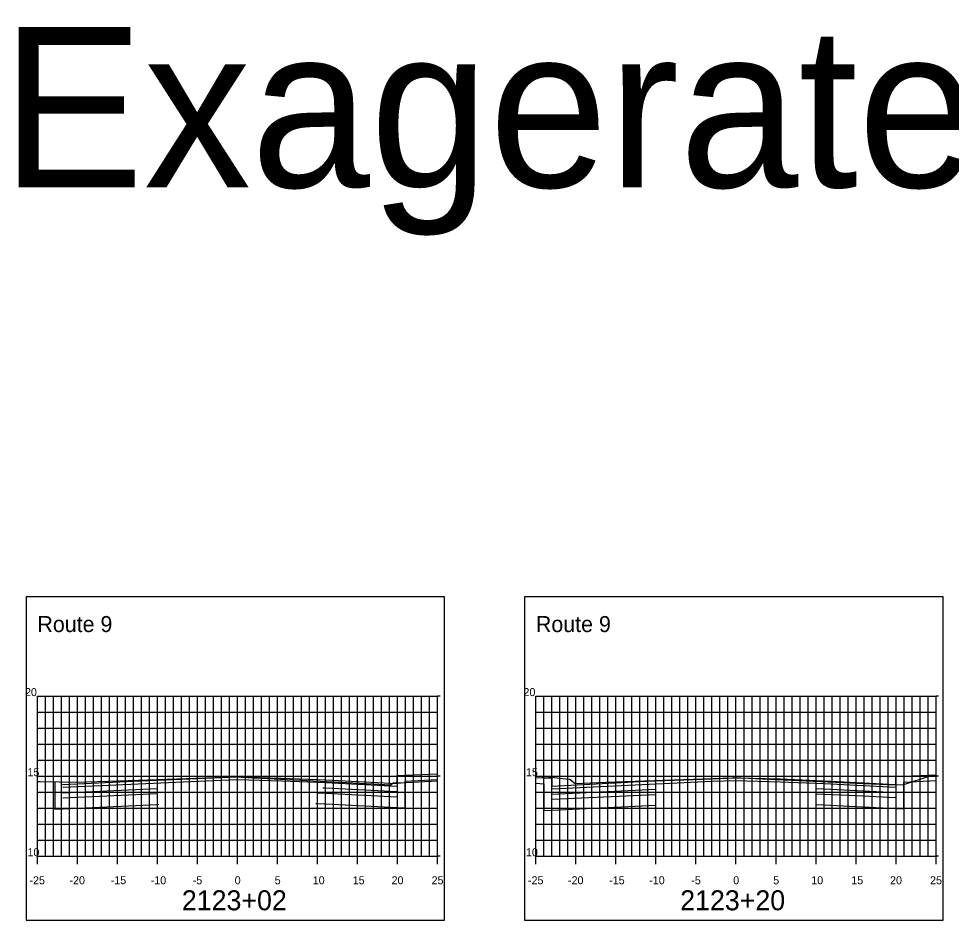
# Model space of a CAD drawing. Extents: x 40011 to 50684, y 49949 to 72236.
# Drawn here: x 40886.3 to 41002.8, y 70294.3 to 70406.9 of the extents above; entities that cross this region are included whole.
import ezdxf

# ---------------------------------------------------------------- set-up
doc = ezdxf.new("R2010")
doc.units = 0
for name, color, linetype in [('1', 7, 'Continuous'), ('51', 7, 'Continuous'), ('52', 7, 'Continuous'), ('53', 7, 'Continuous'), ('54', 7, 'Continuous'), ('55', 7, 'Continuous'), ('57', 7, 'Continuous'), ('58', 7, 'Continuous'), ('59', 7, 'Continuous'), ('Default', 7, 'Continuous')]:
    doc.layers.add(name, color=color, linetype=linetype)

msp = doc.modelspace()

# ---------------------------------------------------------------- linework, layer by layer
at = {"layer": '51'}
for p, q in [((40888.63, 70302.27), (40888.63, 70322.27)), ((40888.63, 70322.27), (40889.63, 70322.27)), ((40938.63, 70302.27), (40938.63, 70322.27)), ((40938.93, 70322.27), (40938.63, 70322.27)), ((40950.91, 70302.27), (40950.91, 70322.27)), ((40950.91, 70322.27), (40951.91, 70322.27)), ((41000.91, 70302.27), (41000.91, 70322.27)), ((41001.21, 70322.27), (41000.91, 70322.27)), ((40888.63, 70312.27), (40889.63, 70312.27)), ((40938.93, 70312.27), (40938.63, 70312.27)), ((40950.91, 70312.27), (40951.91, 70312.27)), ((41001.21, 70312.27), (41000.91, 70312.27)), ((40888.63, 70302.27), (40889.63, 70302.27)), ((40938.93, 70302.27), (40938.63, 70302.27)), ((40950.91, 70302.27), (40951.91, 70302.27)), ((41001.21, 70302.27), (41000.91, 70302.27))]:
    msp.add_line(p, q, dxfattribs=at)
at = {"layer": '52'}
for p, q in [((40888.63, 70302.27), (40938.63, 70302.27)), ((40888.63, 70301.27), (40888.63, 70302.27)), ((40893.63, 70301.27), (40893.63, 70302.27)), ((40898.63, 70301.27), (40898.63, 70302.27)), ((40903.63, 70301.27), (40903.63, 70302.27)), ((40908.63, 70301.27), (40908.63, 70302.27)), ((40913.63, 70301.27), (40913.63, 70302.27)), ((40918.63, 70301.27), (40918.63, 70302.27)), ((40923.63, 70301.27), (40923.63, 70302.27)), ((40928.63, 70301.27), (40928.63, 70302.27)), ((40933.63, 70301.27), (40933.63, 70302.27)), ((40938.63, 70301.27), (40938.63, 70302.27)), ((40950.91, 70302.27), (41000.91, 70302.27)), ((40950.91, 70301.27), (40950.91, 70302.27)), ((40955.91, 70301.27), (40955.91, 70302.27)), ((40960.91, 70301.27), (40960.91, 70302.27)), ((40965.91, 70301.27), (40965.91, 70302.27)), ((40970.91, 70301.27), (40970.91, 70302.27)), ((40975.91, 70301.27), (40975.91, 70302.27)), ((40980.91, 70301.27), (40980.91, 70302.27)), ((40985.91, 70301.27), (40985.91, 70302.27)), ((40990.91, 70301.27), (40990.91, 70302.27)), ((40995.91, 70301.27), (40995.91, 70302.27)), ((41000.91, 70301.27), (41000.91, 70302.27))]:
    msp.add_line(p, q, dxfattribs=at)
at = {"layer": '53'}
for p, q in [((40888.63, 70320.27), (40938.63, 70320.27)), ((40950.91, 70320.27), (41000.91, 70320.27)), ((40888.63, 70318.27), (40938.63, 70318.27)), ((40950.91, 70318.27), (41000.91, 70318.27)), ((40888.63, 70316.27), (40938.63, 70316.27)), ((40950.91, 70316.27), (41000.91, 70316.27)), ((40888.63, 70314.27), (40938.63, 70314.27)), ((40950.91, 70314.27), (41000.91, 70314.27)), ((40888.63, 70310.27), (40938.63, 70310.27)), ((40950.91, 70310.27), (41000.91, 70310.27)), ((40888.63, 70308.27), (40938.63, 70308.27)), ((40950.91, 70308.27), (41000.91, 70308.27)), ((40888.63, 70306.27), (40938.63, 70306.27)), ((40950.91, 70306.27), (41000.91, 70306.27)), ((40888.63, 70304.27), (40938.63, 70304.27)), ((40950.91, 70304.27), (41000.91, 70304.27))]:
    msp.add_line(p, q, dxfattribs=at)
at = {"layer": '54'}
for p, q in [((40889.63, 70302.27), (40889.63, 70322.27)), ((40890.63, 70302.27), (40890.63, 70322.27)), ((40891.63, 70302.27), (40891.63, 70322.27)), ((40892.63, 70302.27), (40892.63, 70322.27)), ((40894.63, 70302.27), (40894.63, 70322.27)), ((40895.63, 70302.27), (40895.63, 70322.27)), ((40896.63, 70302.27), (40896.63, 70322.27)), ((40897.63, 70302.27), (40897.63, 70322.27)), ((40899.63, 70302.27), (40899.63, 70322.27)), ((40900.63, 70302.27), (40900.63, 70322.27)), ((40901.63, 70302.27), (40901.63, 70322.27)), ((40902.63, 70302.27), (40902.63, 70322.27)), ((40904.63, 70302.27), (40904.63, 70322.27)), ((40905.63, 70302.27), (40905.63, 70322.27)), ((40906.63, 70302.27), (40906.63, 70322.27)), ((40907.63, 70302.27), (40907.63, 70322.27)), ((40909.63, 70302.27), (40909.63, 70322.27)), ((40910.63, 70302.27), (40910.63, 70322.27)), ((40911.63, 70302.27), (40911.63, 70322.27)), ((40912.63, 70302.27), (40912.63, 70322.27)), ((40914.63, 70302.27), (40914.63, 70322.27)), ((40915.63, 70302.27), (40915.63, 70322.27)), ((40916.63, 70302.27), (40916.63, 70322.27)), ((40917.63, 70302.27), (40917.63, 70322.27)), ((40919.63, 70302.27), (40919.63, 70322.27)), ((40920.63, 70302.27), (40920.63, 70322.27)), ((40921.63, 70302.27), (40921.63, 70322.27)), ((40922.63, 70302.27), (40922.63, 70322.27)), ((40924.63, 70302.27), (40924.63, 70322.27)), ((40925.63, 70302.27), (40925.63, 70322.27)), ((40926.63, 70302.27), (40926.63, 70322.27)), ((40927.63, 70302.27), (40927.63, 70322.27)), ((40929.63, 70302.27), (40929.63, 70322.27)), ((40930.63, 70302.27), (40930.63, 70322.27)), ((40931.63, 70302.27), (40931.63, 70322.27)), ((40932.63, 70302.27), (40932.63, 70322.27)), ((40934.63, 70302.27), (40934.63, 70322.27)), ((40935.63, 70302.27), (40935.63, 70322.27)), ((40936.63, 70302.27), (40936.63, 70322.27)), ((40937.63, 70302.27), (40937.63, 70322.27)), ((40951.91, 70302.27), (40951.91, 70322.27)), ((40952.91, 70302.27), (40952.91, 70322.27)), ((40953.91, 70302.27), (40953.91, 70322.27)), ((40954.91, 70302.27), (40954.91, 70322.27)), ((40956.91, 70302.27), (40956.91, 70322.27)), ((40957.91, 70302.27), (40957.91, 70322.27)), ((40958.91, 70302.27), (40958.91, 70322.27)), ((40959.91, 70302.27), (40959.91, 70322.27)), ((40961.91, 70302.27), (40961.91, 70322.27)), ((40962.91, 70302.27), (40962.91, 70322.27)), ((40963.91, 70302.27), (40963.91, 70322.27)), ((40964.91, 70302.27), (40964.91, 70322.27)), ((40966.91, 70302.27), (40966.91, 70322.27)), ((40967.91, 70302.27), (40967.91, 70322.27)), ((40968.91, 70302.27), (40968.91, 70322.27)), ((40969.91, 70302.27), (40969.91, 70322.27)), ((40971.91, 70302.27), (40971.91, 70322.27)), ((40972.91, 70302.27), (40972.91, 70322.27)), ((40973.91, 70302.27), (40973.91, 70322.27)), ((40974.91, 70302.27), (40974.91, 70322.27)), ((40976.91, 70302.27), (40976.91, 70322.27)), ((40977.91, 70302.27), (40977.91, 70322.27)), ((40978.91, 70302.27), (40978.91, 70322.27)), ((40979.91, 70302.27), (40979.91, 70322.27)), ((40981.91, 70302.27), (40981.91, 70322.27)), ((40982.91, 70302.27), (40982.91, 70322.27)), ((40983.91, 70302.27), (40983.91, 70322.27)), ((40984.91, 70302.27), (40984.91, 70322.27)), ((40986.91, 70302.27), (40986.91, 70322.27)), ((40987.91, 70302.27), (40987.91, 70322.27)), ((40988.91, 70302.27), (40988.91, 70322.27)), ((40989.91, 70302.27), (40989.91, 70322.27)), ((40991.91, 70302.27), (40991.91, 70322.27)), ((40992.91, 70302.27), (40992.91, 70322.27)), ((40993.91, 70302.27), (40993.91, 70322.27)), ((40994.91, 70302.27), (40994.91, 70322.27)), ((40996.91, 70302.27), (40996.91, 70322.27)), ((40997.91, 70302.27), (40997.91, 70322.27)), ((40998.91, 70302.27), (40998.91, 70322.27)), ((40999.91, 70302.27), (40999.91, 70322.27))]:
    msp.add_line(p, q, dxfattribs=at)
at = {"layer": '55'}
for p, q in [((40888.63, 70322.27), (40938.63, 70322.27)), ((40888.63, 70302.27), (40888.63, 70322.27)), ((40893.63, 70302.27), (40893.63, 70322.27)), ((40898.63, 70302.27), (40898.63, 70322.27)), ((40903.63, 70302.27), (40903.63, 70322.27)), ((40908.63, 70302.27), (40908.63, 70322.27)), ((40913.63, 70302.27), (40913.63, 70322.27)), ((40918.63, 70302.27), (40918.63, 70322.27)), ((40923.63, 70302.27), (40923.63, 70322.27)), ((40928.63, 70302.27), (40928.63, 70322.27)), ((40933.63, 70302.27), (40933.63, 70322.27)), ((40938.63, 70302.27), (40938.63, 70322.27)), ((40950.91, 70322.27), (41000.91, 70322.27)), ((40950.91, 70302.27), (40950.91, 70322.27)), ((40955.91, 70302.27), (40955.91, 70322.27)), ((40960.91, 70302.27), (40960.91, 70322.27)), ((40965.91, 70302.27), (40965.91, 70322.27)), ((40970.91, 70302.27), (40970.91, 70322.27)), ((40975.91, 70302.27), (40975.91, 70322.27)), ((40980.91, 70302.27), (40980.91, 70322.27)), ((40985.91, 70302.27), (40985.91, 70322.27)), ((40990.91, 70302.27), (40990.91, 70322.27)), ((40995.91, 70302.27), (40995.91, 70322.27)), ((41000.91, 70302.27), (41000.91, 70322.27)), ((40888.63, 70312.27), (40938.63, 70312.27)), ((40950.91, 70312.27), (41000.91, 70312.27)), ((40888.63, 70302.27), (40938.63, 70302.27)), ((40950.91, 70302.27), (41000.91, 70302.27))]:
    msp.add_line(p, q, dxfattribs=at)
at = {"layer": '57'}
for points in [[(40888.63, 70311.61), (40888.99, 70311.59), (40891.33, 70311.56), (40893.44, 70311.54), (40898.81, 70311.69), (40913.26, 70312.2), (40930.54, 70311.32), (40932.73, 70311.18), (40932.79, 70311.2), (40933.08, 70311.42), (40933.48, 70311.44), (40934.04, 70311.46), (40934.72, 70311.5), (40938.63, 70311.67)], [(40950.91, 70312.27), (40952.49, 70312.2), (40954.67, 70311.94), (40955.15, 70311.91), (40955.67, 70311.48), (40955.8, 70311.37), (40959.66, 70311.53), (40975.48, 70312.06), (40975.58, 70312.12), (40991.98, 70311.34), (40994.87, 70311.24), (40996.76, 70311.2), (41000.29, 70312.36), (41000.56, 70312.44), (41000.88, 70312.37), (41000.91, 70312.37)]]:
    msp.add_lwpolyline(points, dxfattribs=at)
at = {"layer": '58'}
for points in [[(40923.43, 70308.85), (40923.63, 70308.85), (40924.63, 70308.81), (40924.63, 70308.81), (40933.56, 70308.36), (40933.57, 70308.36), (40933.57, 70308.36), (40934.57, 70308.33), (40934.58, 70311.63), (40934.58, 70311.63), (40938.63, 70311.87)], [(40985.91, 70308.73), (40986.91, 70308.69), (40990.08, 70308.54), (40995.88, 70308.25), (40995.89, 70308.25), (40996.88, 70308.22), (40996.89, 70311.52), (40996.89, 70311.52), (41000.91, 70311.75)], [(40890.8, 70311.5), (40890.81, 70308.19), (40890.81, 70308.16), (40891.81, 70308.21), (40891.81, 70308.21), (40891.83, 70308.21), (40903.63, 70308.75), (40903.81, 70308.76)], [(40950.91, 70311.38), (40951.9, 70311.33), (40951.91, 70308.01), (40951.91, 70307.99), (40951.92, 70307.99), (40952.91, 70308.04), (40952.92, 70308.04), (40965.91, 70308.64)]]:
    msp.add_lwpolyline(points, dxfattribs=at)
at = {"layer": '59'}
for points in [[(40891.81, 70311.21), (40891.82, 70311.22), (40902.46, 70311.75), (40910.62, 70312.07), (40910.63, 70312.07), (40913.62, 70312.19), (40913.63, 70312.19), (40913.63, 70312.19), (40919.12, 70312.03), (40919.13, 70312.03), (40924.62, 70311.81), (40924.63, 70311.81), (40933.56, 70311.36), (40933.57, 70311.36), (40933.58, 70312.36), (40933.58, 70312.36), (40938.63, 70312.56)], [(40950.91, 70312.12), (40952.91, 70312.04), (40952.92, 70311.04), (40964.74, 70311.64), (40972.91, 70311.96), (40975.91, 70312.08), (40975.91, 70312.08), (40981.41, 70311.92), (40986.91, 70311.7), (40995.88, 70311.25), (40995.89, 70312.25), (41000.91, 70312.45)]]:
    msp.add_lwpolyline(points, dxfattribs=at)
at = {"layer": 'Default'}
for points in [[(40887.22, 70294.27), (40939.5, 70294.27), (40939.5, 70334.67), (40887.22, 70334.67)], [(40949.5, 70294.27), (41001.78, 70294.27), (41001.78, 70334.67), (40949.5, 70334.67)]]:
    msp.add_lwpolyline(points, close=True, dxfattribs=at)
for points in [[(40891.81, 70310.88), (40891.83, 70310.88), (40910.63, 70311.74), (40913.62, 70311.86), (40913.63, 70311.86), (40913.63, 70311.86), (40919.12, 70311.69), (40919.13, 70311.69), (40924.62, 70311.47), (40924.63, 70311.47), (40933.56, 70311.03), (40933.57, 70311.03)], [(40952.92, 70310.71), (40972.91, 70311.63), (40975.91, 70311.75), (40975.91, 70311.75), (40981.41, 70311.58), (40986.91, 70311.36), (40995.88, 70310.91)], [(40891.81, 70310.21), (40891.83, 70310.21), (40903.63, 70310.75)], [(40924.31, 70310.82), (40924.62, 70310.81), (40924.63, 70310.81), (40933.56, 70310.36), (40933.57, 70310.36)], [(40952.92, 70310.04), (40965.91, 70310.64)], [(40985.91, 70310.73), (40986.91, 70310.69), (40995.88, 70310.25)], [(40891.81, 70309.55), (40891.83, 70309.55), (40903.63, 70310.09)], [(40923.63, 70310.19), (40924.63, 70310.15), (40924.63, 70310.15), (40933.56, 70309.7), (40933.57, 70309.7)], [(40952.92, 70309.38), (40965.91, 70309.98)], [(40985.91, 70310.07), (40986.91, 70310.03), (40990.08, 70309.88), (40995.88, 70309.59)]]:
    msp.add_lwpolyline(points, dxfattribs=at)

# ---------------------------------------------------------------- texts
at = {"layer": '1'}
msp.add_text('Exagerated_10_p', height=20, dxfattribs=at).set_placement((40884.09, 70385.82))
at = {"layer": '51'}
for s, height, p in [('20', 1, (40887.08, 70322.27)), ('20', 1, (40949.36, 70322.27)), ('15', 1, (40887.39, 70312.27)), ('15', 1, (40949.67, 70312.27)), ('10', 1, (40887.39, 70302.27)), ('-', 0.0001, (40888.63, 70302.27)), ('10', 1, (40949.67, 70302.27)), ('-', 0.0001, (40950.91, 70302.27))]:
    msp.add_text(s, height=height, dxfattribs=at).set_placement(p)
at = {"layer": '52'}
for s, height, p in [('-25', 1, (40887.64, 70298.77)), ('-20', 1, (40892.64, 70298.77)), ('-15', 1, (40897.79, 70298.77)), ('-10', 1, (40902.79, 70298.77)), ('-5', 1, (40908.04, 70298.77)), ('0', 1, (40913.28, 70298.77)), ('5', 1, (40918.28, 70298.77)), ('10', 1, (40923.03, 70298.77)), ('15', 1, (40928.03, 70298.77)), ('20', 1, (40932.88, 70298.77)), ('25', 1, (40937.88, 70298.77)), ('-25', 1, (40949.92, 70298.77)), ('-20', 1, (40954.92, 70298.77)), ('-15', 1, (40960.07, 70298.77)), ('-10', 1, (40965.07, 70298.77)), ('-5', 1, (40970.32, 70298.77)), ('0', 1, (40975.56, 70298.77)), ('5', 1, (40980.56, 70298.77)), ('10', 1, (40985.31, 70298.77)), ('15', 1, (40990.31, 70298.77)), ('20', 1, (40995.16, 70298.77)), ('25', 1, (41000.16, 70298.77)), ('2123+02', 2.5, (40906.68, 70295.52)), ('2123+20', 2.5, (40968.94, 70295.52))]:
    msp.add_text(s, height=height, dxfattribs=at).set_placement(p)
at = {"layer": '55'}
for p in [(40888.63, 70330.27), (40950.91, 70330.27)]:
    msp.add_text('Route 9', height=2, dxfattribs=at).set_placement(p)

doc.saveas('drawing.dxf')
